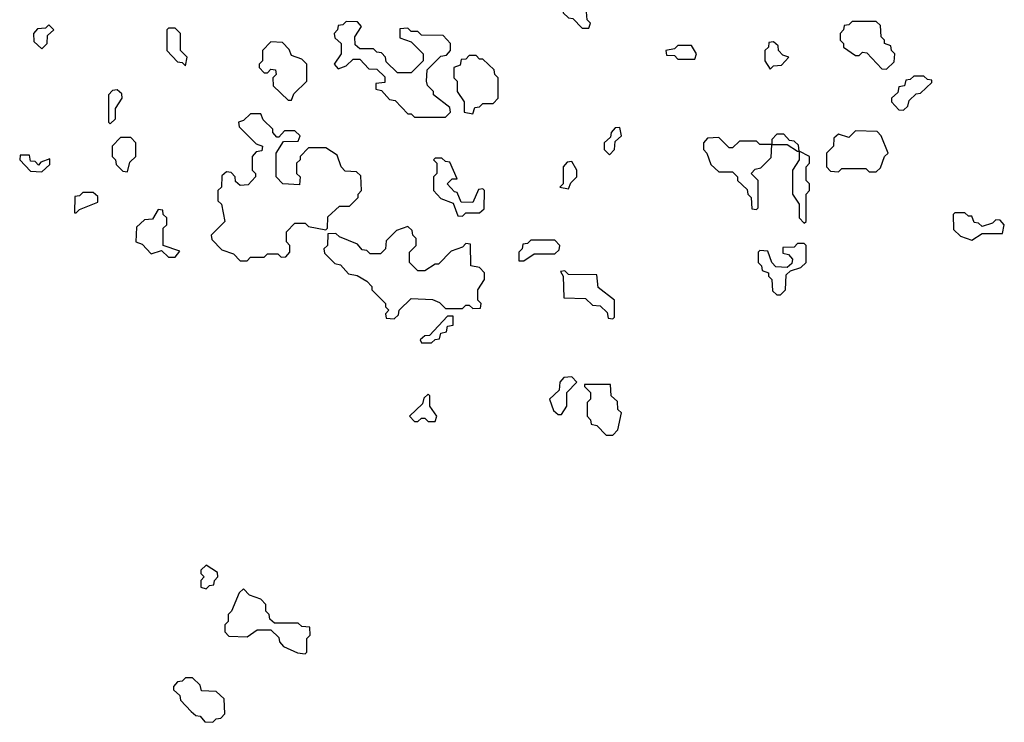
# Model space of a CAD drawing. Extents: x 2889633 to 3052318, y 540750 to 918690.
# Tile 310 of 656: x 2902120 to 2905000, y 777230 to 779285. Entities that reach past the tile are written whole.
import ezdxf

# ---------------------------------------------------------------- set-up
doc = ezdxf.new("R2010")
doc.units = 0

msp = doc.modelspace()

# ---------------------------------------------------------------- linework, layer by layer
at = {"layer": '0CON02XD'}
for points in [[(2903785, 779260), (2903790, 779275), (2903780, 779285), (2903778.3, 779308.3), (2903735, 779310), (2903725, 779320), (2903711.7, 779318.3), (2903710, 779305), (2903725, 779290), (2903738.3, 779288.3), (2903765, 779260), (2903785, 779260)], [(2903365, 779000), (2903380, 779015), (2903378.3, 779028.3), (2903330, 779065), (2903330, 779075), (2903313, 779093), (2903310, 779105), (2903311.7, 779138.3), (2903351.7, 779178.3), (2903368.3, 779181.7), (2903380, 779195), (2903380, 779215), (2903358.3, 779238.3), (2903295, 779240), (2903285, 779250), (2903265, 779250), (2903255, 779260), (2903231.7, 779258.3), (2903231.7, 779231.7), (2903265, 779220), (2903300, 779185), (2903300, 779165), (2903265, 779130), (2903225, 779130), (2903191.7, 779161.7), (2903190, 779175), (2903178.3, 779188.3), (2903165, 779190), (2903155, 779200), (2903115, 779200), (2903101.7, 779211.7), (2903100, 779235), (2903120, 779265), (2903108.3, 779278.3), (2903075, 779280), (2903065, 779270), (2903051.7, 779268.3), (2903050, 779255), (2903040, 779245), (2903041.7, 779231.7), (2903060, 779215), (2903060, 779185), (2903040, 779155), (2903051.7, 779141.7), (2903075, 779150), (2903095, 779170), (2903115, 779170), (2903141.7, 779141.7), (2903165, 779140), (2903188.3, 779118.3), (2903188.3, 779101.7), (2903161.7, 779098.3), (2903161.7, 779081.7), (2903178.3, 779078.3), (2903201.7, 779051.7), (2903218.3, 779048.3), (2903255, 779010), (2903265, 779010), (2903275, 779000), (2903365, 779000)], [(2904655, 779140), (2904678.3, 779161.7), (2904680, 779185), (2904670, 779195), (2904668.3, 779208.3), (2904650, 779215), (2904650, 779225), (2904640, 779235), (2904638.3, 779268.3), (2904625, 779280), (2904555, 779280), (2904545, 779270), (2904531.7, 779268.3), (2904530, 779255), (2904520, 779245), (2904520, 779225), (2904530, 779215), (2904530, 779205), (2904565, 779180), (2904575, 779180), (2904585, 779190), (2904598.3, 779188.3), (2904641.7, 779141.7), (2904655, 779140)], [(2902185, 779200), (2902200, 779215), (2902201.7, 779238.3), (2902220, 779255), (2902205, 779270), (2902195, 779260), (2902171.7, 779258.3), (2902160, 779245), (2902161.7, 779221.7), (2902185, 779200)], [(2902605, 779150), (2902610, 779175), (2902590, 779195), (2902590, 779245), (2902575, 779260), (2902555, 779260), (2902550, 779255), (2902550, 779195), (2902581.7, 779161.7), (2902595, 779160), (2902605, 779150)], [(2902915, 779050), (2902921.7, 779068.3), (2902960, 779105), (2902960, 779155), (2902945, 779170), (2902915, 779180), (2902908.3, 779198.3), (2902888.3, 779218.3), (2902855, 779220), (2902830, 779195), (2902830, 779165), (2902820, 779155), (2902820, 779145), (2902835, 779130), (2902845, 779130), (2902855, 779140), (2902868.3, 779138.3), (2902870, 779125), (2902860, 779115), (2902861.7, 779091.7), (2902905, 779050), (2902915, 779050)], [(2904315, 779140), (2904325, 779150), (2904348.3, 779151.7), (2904370, 779175), (2904351.7, 779181.7), (2904340, 779195), (2904338.3, 779208.3), (2904325, 779220), (2904311.7, 779218.3), (2904310, 779205), (2904300, 779195), (2904300, 779165), (2904315, 779140)], [(2904095, 779170), (2904100, 779185), (2904085, 779210), (2904045, 779210), (2904035, 779200), (2904010, 779195), (2904011.7, 779181.7), (2904035, 779180), (2904045, 779170), (2904095, 779170)], [(2903445, 779010), (2903451.7, 779028.3), (2903465, 779030), (2903475, 779040), (2903505, 779040), (2903520, 779055), (2903520, 779115), (2903510, 779125), (2903508.3, 779138.3), (2903475, 779170), (2903465, 779170), (2903455, 779180), (2903435, 779180), (2903425, 779170), (2903411.7, 779168.3), (2903408.3, 779151.7), (2903390, 779145), (2903390, 779115), (2903400, 779105), (2903400, 779075), (2903420, 779045), (2903420, 779015), (2903445, 779010)], [(2904705, 779020), (2904718.3, 779031.7), (2904721.7, 779048.3), (2904741.7, 779068.3), (2904755, 779070), (2904788.3, 779101.7), (2904788.3, 779108.3), (2904775, 779110), (2904765, 779120), (2904735, 779120), (2904725, 779110), (2904711.7, 779108.3), (2904708.3, 779091.7), (2904691.7, 779088.3), (2904688.3, 779071.7), (2904670, 779055), (2904670, 779045), (2904691.7, 779021.7), (2904705, 779020)], [(2902385, 778980), (2902400, 778995), (2902400, 779025), (2902420, 779055), (2902418.3, 779068.3), (2902405, 779080), (2902391.7, 779078.3), (2902380, 779065), (2902380, 778985), (2902385, 778980)], [(2902785, 778580), (2902795, 778590), (2902835, 778590), (2902845, 778600), (2902875, 778600), (2902885, 778590), (2902898.3, 778591.7), (2902910, 778605), (2902910, 778625), (2902900, 778635), (2902900, 778665), (2902925, 778690), (2902955, 778690), (2902965, 778680), (2903015, 778670), (2903020, 778675), (2903021.7, 778708.3), (2903055, 778740), (2903085, 778740), (2903110, 778765), (2903110, 778775), (2903120, 778785), (2903118.3, 778828.3), (2903105, 778840), (2903071.7, 778841.7), (2903060, 778855), (2903048.3, 778888.3), (2903015, 778910), (2902965, 778910), (2902940, 778885), (2902940, 778875), (2902930, 778865), (2902930, 778835), (2902940, 778825), (2902938.3, 778801.7), (2902890, 778805), (2902870, 778825), (2902870, 778895), (2902891.7, 778928.3), (2902935, 778930), (2902940, 778945), (2902925, 778960), (2902895, 778960), (2902878.3, 778941.7), (2902871.7, 778941.7), (2902860, 778955), (2902860, 778965), (2902831.7, 778991.7), (2902825, 779010), (2902795, 779010), (2902775, 778990), (2902760, 778985), (2902761.7, 778971.7), (2902811.7, 778921.7), (2902830, 778915), (2902828.3, 778901.7), (2902811.7, 778898.3), (2902800, 778885), (2902800, 778845), (2902810, 778835), (2902810, 778825), (2902788.3, 778801.7), (2902765, 778800), (2902751.7, 778811.7), (2902750, 778825), (2902738.3, 778838.3), (2902725, 778840), (2902711.7, 778828.3), (2902710, 778795), (2902700, 778785), (2902700, 778755), (2902710, 778745), (2902720, 778695), (2902680, 778655), (2902681.7, 778641.7), (2902711.7, 778611.7), (2902745, 778600), (2902765, 778580), (2902785, 778580)], [(2903845, 778890), (2903860, 778905), (2903861.7, 778928.3), (2903880, 778945), (2903875, 778970), (2903861.7, 778968.3), (2903850, 778955), (2903848.3, 778941.7), (2903830, 778925), (2903830, 778905), (2903845, 778890)], [(2904625, 778840), (2904638.3, 778851.7), (2904650, 778885), (2904660, 778895), (2904640, 778945), (2904628.3, 778958.3), (2904565, 778960), (2904545, 778940), (2904515, 778950), (2904501.7, 778938.3), (2904500, 778915), (2904480, 778895), (2904480, 778855), (2904491.7, 778841.7), (2904515, 778840), (2904525, 778850), (2904595, 778850), (2904605, 778840), (2904625, 778840)], [(2902435, 778840), (2902441.7, 778868.3), (2902460, 778885), (2902460, 778925), (2902445, 778940), (2902415, 778940), (2902390, 778915), (2902390, 778885), (2902400, 778875), (2902401.7, 778861.7), (2902421.7, 778841.7), (2902435, 778840)], [(2904275, 778730), (2904280, 778735), (2904280, 778815), (2904260, 778835), (2904271.7, 778848.3), (2904288.3, 778851.7), (2904318.3, 778881.7), (2904320, 778920), (2904285, 778920), (2904275, 778930), (2904225, 778930), (2904205, 778910), (2904195, 778910), (2904165, 778940), (2904131.7, 778938.3), (2904120, 778925), (2904120, 778905), (2904130, 778895), (2904141.7, 778861.7), (2904165, 778840), (2904205, 778840), (2904220, 778825), (2904220, 778815), (2904248.3, 778788.3), (2904250, 778775), (2904260, 778765), (2904261.7, 778731.7), (2904275, 778730)], [(2904400, 778900), (2904398.3, 778918.3), (2904385, 778930), (2904371.7, 778931.7), (2904355, 778950), (2904335, 778950), (2904320, 778935), (2904320, 778920), (2904365, 778920), (2904395, 778900), (2904400, 778900)], [(2904415, 778690), (2904420, 778695), (2904420, 778775), (2904430, 778785), (2904430, 778805), (2904420, 778815), (2904420, 778855), (2904430, 778865), (2904430, 778885), (2904400, 778900), (2904400, 778875), (2904380, 778845), (2904380, 778775), (2904400, 778745), (2904400, 778705), (2904415, 778690)], [(2902185, 778840), (2902208.3, 778861.7), (2902208.3, 778878.3), (2902181.7, 778868.3), (2902175, 778860), (2902165, 778870), (2902151.7, 778871.7), (2902148.3, 778888.3), (2902121.7, 778888.3), (2902120, 778875), (2902151.7, 778841.7), (2902185, 778840)], [(2903415, 778710), (2903425, 778720), (2903465, 778720), (2903478.3, 778731.7), (2903480, 778785), (2903475, 778790), (2903461.7, 778788.3), (2903445, 778750), (2903411.7, 778751.7), (2903400, 778780), (2903391.7, 778781.7), (2903370, 778805), (2903385, 778820), (2903400, 778820), (2903378.3, 778868.3), (2903365, 778870), (2903355, 778880), (2903335, 778880), (2903330, 778875), (2903340, 778865), (2903340, 778835), (2903330, 778825), (2903330, 778785), (2903351.7, 778761.7), (2903388.3, 778748.3), (2903401.7, 778711.7), (2903415, 778710)], [(2903725, 778790), (2903731.7, 778808.3), (2903750, 778825), (2903750, 778845), (2903735, 778870), (2903721.7, 778868.3), (2903710, 778855), (2903710, 778805), (2903700, 778795), (2903725, 778790)], [(2902285, 778720), (2902295, 778730), (2902348.3, 778751.7), (2902348.3, 778768.3), (2902335, 778780), (2902305, 778780), (2902295, 778770), (2902281.7, 778768.3), (2902280, 778720), (2902285, 778720)], [(2902575, 778590), (2902588.3, 778608.3), (2902540, 778625), (2902540, 778675), (2902550, 778685), (2902550, 778705), (2902540, 778715), (2902538.3, 778728.3), (2902525, 778730), (2902508.3, 778701.7), (2902485, 778700), (2902461.7, 778678.3), (2902460, 778635), (2902478.3, 778628.3), (2902505, 778600), (2902535, 778610), (2902555, 778590), (2902575, 778590)], [(2904905, 778640), (2904935, 778660), (2904995, 778660), (2905000, 778685), (2904988.3, 778698.3), (2904975, 778700), (2904965, 778690), (2904935, 778680), (2904925, 778690), (2904911.7, 778691.7), (2904905, 778710), (2904895, 778710), (2904885, 778720), (2904855, 778720), (2904850, 778715), (2904851.7, 778671.7), (2904871.7, 778651.7), (2904905, 778640)], [(2903215, 778410), (2903228.3, 778421.7), (2903230, 778435), (2903265, 778470), (2903327, 778467), (2903348.3, 778458.3), (2903365, 778440), (2903415, 778440), (2903425, 778450), (2903435, 778450), (2903445, 778440), (2903468.3, 778441.7), (2903470, 778455), (2903460, 778465), (2903460, 778495), (2903480, 778525), (2903480, 778545), (2903465, 778560), (2903440, 778565), (2903438.3, 778628.3), (2903425, 778630), (2903415, 778620), (2903381.7, 778608.3), (2903345, 778570), (2903335, 778570), (2903305, 778550), (2903285, 778550), (2903260, 778575), (2903260, 778605), (2903280, 778625), (2903280, 778645), (2903270, 778655), (2903268.3, 778668.3), (2903255, 778680), (2903221.7, 778668.3), (2903191.7, 778638.3), (2903190, 778615), (2903175, 778600), (2903145, 778600), (2903135, 778610), (2903121.7, 778611.7), (2903108.3, 778628.3), (2903055, 778650), (2903045, 778660), (2903021.7, 778658.3), (2903020, 778625), (2903010, 778615), (2903011.7, 778601.7), (2903041.7, 778571.7), (2903058.3, 778568.3), (2903081.7, 778541.7), (2903107, 778537), (2903135, 778520), (2903150, 778505), (2903150, 778495), (2903190, 778455), (2903190, 778445), (2903200, 778435), (2903190, 778425), (2903191.7, 778411.7), (2903215, 778410)], [(2903595, 778580), (2903625, 778600), (2903685, 778600), (2903698.3, 778611.7), (2903700, 778625), (2903685, 778640), (2903615, 778640), (2903605, 778630), (2903591.7, 778628.3), (2903590, 778615), (2903580, 778605), (2903580, 778580), (2903595, 778580)], [(2904345, 778480), (2904360, 778495), (2904361.7, 778538.3), (2904375, 778550), (2904405, 778560), (2904420, 778575), (2904420, 778625), (2904415, 778630), (2904395, 778630), (2904385, 778620), (2904351.7, 778618.3), (2904351.7, 778601.7), (2904368.3, 778598.3), (2904380, 778585), (2904378.3, 778571.7), (2904365, 778560), (2904331.7, 778561.7), (2904320, 778575), (2904308.3, 778608.3), (2904285, 778610), (2904280, 778605), (2904280, 778575), (2904290, 778565), (2904291.7, 778551.7), (2904310, 778545), (2904310, 778535), (2904320, 778525), (2904321.7, 778491.7), (2904335, 778480), (2904345, 778480)], [(2903855, 778410), (2903860, 778415), (2903860, 778465), (2903811.7, 778501.7), (2903808.3, 778538.3), (2903725, 778540), (2903715, 778550), (2903701.7, 778548.3), (2903710, 778535), (2903711.7, 778471.7), (2903775, 778470), (2903795, 778450), (2903818.3, 778448.3), (2903838.3, 778428.3), (2903841.7, 778411.7), (2903855, 778410)], [(2903325, 778340), (2903335, 778350), (2903348.3, 778351.7), (2903351.7, 778368.3), (2903368.3, 778371.7), (2903371.7, 778388.3), (2903388.3, 778391.7), (2903388.3, 778418.3), (2903371.7, 778418.3), (2903318.3, 778361.7), (2903305, 778360), (2903291.7, 778348.3), (2903295, 778340), (2903325, 778340)], [(2903705, 778130), (2903720, 778155), (2903720, 778195), (2903750, 778225), (2903735, 778240), (2903711.7, 778238.3), (2903700, 778225), (2903698.3, 778201.7), (2903670, 778175), (2903681.7, 778141.7), (2903695, 778130), (2903705, 778130)], [(2903855, 778070), (2903870, 778085), (2903880, 778135), (2903870, 778145), (2903868.3, 778168.3), (2903850, 778185), (2903848.3, 778218.3), (2903771.7, 778218.3), (2903771.7, 778211.7), (2903790, 778195), (2903790, 778175), (2903780, 778165), (2903780, 778125), (2903790, 778115), (2903791.7, 778101.7), (2903808.3, 778098.3), (2903835, 778070), (2903855, 778070)], [(2903335, 778110), (2903340, 778125), (2903320, 778155), (2903320, 778185), (2903315, 778190), (2903301.7, 778178.3), (2903298.3, 778161.7), (2903260, 778125), (2903275, 778110), (2903285, 778110), (2903295, 778120), (2903305, 778120), (2903315, 778110), (2903335, 778110)], [(2902665, 777620), (2902675, 777630), (2902688.3, 777631.7), (2902690, 777645), (2902700, 777655), (2902698.3, 777668.3), (2902665, 777690), (2902650, 777675), (2902650, 777665), (2902660, 777655), (2902650, 777645), (2902650, 777625), (2902665, 777620)], [(2902955, 777430), (2902960, 777435), (2902960, 777475), (2902970, 777485), (2902968.3, 777508.3), (2902945, 777510), (2902935, 777520), (2902865, 777520), (2902851.7, 777531.7), (2902850, 777545), (2902840, 777555), (2902840, 777575), (2902825, 777590), (2902791.7, 777601.7), (2902775, 777620), (2902761.7, 777608.3), (2902740, 777555), (2902730, 777545), (2902730, 777525), (2902720, 777515), (2902720, 777495), (2902731.7, 777481.7), (2902785, 777480), (2902815, 777500), (2902855, 777500), (2902878.3, 777478.3), (2902880, 777465), (2902891.7, 777451.7), (2902933, 777433), (2902955, 777430)], [(2902685, 777230), (2902695, 777240), (2902708.3, 777241.7), (2902720, 777255), (2902718.3, 777298.3), (2902695, 777320), (2902651.7, 777321.7), (2902648.3, 777338.3), (2902625, 777360), (2902605, 777360), (2902595, 777350), (2902581.7, 777348.3), (2902570, 777335), (2902570, 777325), (2902588.3, 777308.3), (2902590, 777295), (2902621.7, 777261.7), (2902635, 777250), (2902648.3, 777248.3), (2902661.7, 777231.7), (2902685, 777230)]]:
    msp.add_lwpolyline(points, dxfattribs=at)

doc.saveas('drawing.dxf')
